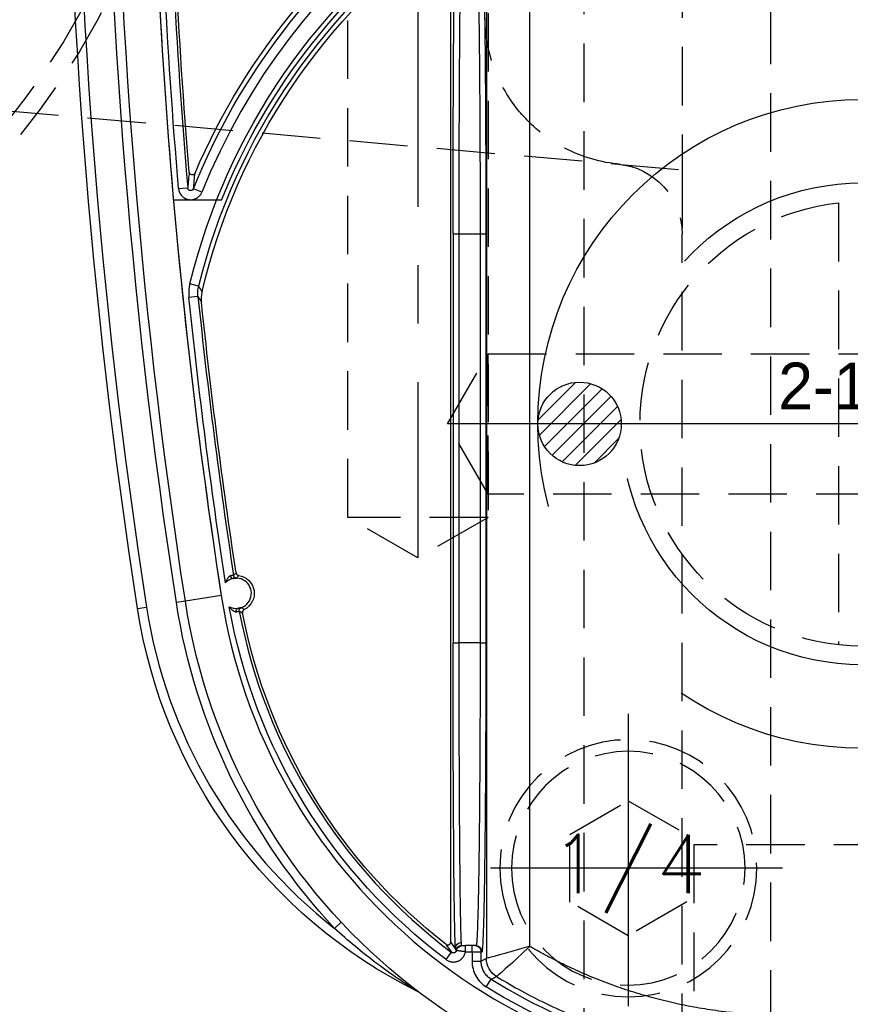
# Model space of a CAD drawing. Extents: x 2651 to 7771, y -1163 to 1075.
# Tile 425 of 490: x 5230 to 5265, y 631 to 673. Entities that reach past the tile are written whole.
import ezdxf
from ezdxf.enums import TextEntityAlignment as Align

# ---------------------------------------------------------------- set-up
doc = ezdxf.new("R2010")
doc.units = 0
doc.header["$LTSCALE"] = 10
for name, pattern in [('CENTER', [2, 1.25, -0.25, 0.25, -0.25]), ('CNSCEN', [17, 15, -1, 0, -1]), ('CNSHID', [4, 3, -1]), ('HIDDEN', [0.375, 0.25, -0.125])]:
    doc.linetypes.add(name, pattern=pattern)
doc.layers.get('0').update_dxf_attribs({"linetype": 'CONTINUOUS'})
doc.layers.get('Defpoints').update_dxf_attribs({"linetype": 'CONTINUOUS'})
for name, color, linetype in [('1', 7, 'CONTINUOUS'), ('15', 7, 'CONTINUOUS'), ('86', 7, 'CONTINUOUS'), ('9', 3, 'CONTINUOUS'), ('97', 7, 'CONTINUOUS'), ('CEN', 1, 'CENTER'), ('COOL', 150, 'HIDDEN'), ('DIM', 3, 'CONTINUOUS'), ('HIDDEN', 6, 'HIDDEN'), ('TEXT', 4, 'CONTINUOUS'), ('WL1-HL', 4, 'CNSHID'), ('WOR1-CL', 1, 'CNSCEN'), ('WOR1-DL', 7, 'CONTINUOUS')]:
    doc.layers.add(name, color=color, linetype=linetype)
doc.styles.add('china', font='txt')
doc.styles.get("Standard").update_dxf_attribs({"font": 'romans.shx'})
doc.dimstyles.new('MM& INCH5', dxfattribs={"dimtxt": 5, "dimasz": 2.5, "dimexe": 1, "dimexo": 0.5, "dimtad": 0, "dimrnd": 1.38778e-17, "dimzin": 9, "dimdsep": 46, "dimtxsty": 'Standard', "dimblk": 'CLOSED', "dimcen": 0, "dimclrd": 3, "dimclre": 3, "dimclrt": 3, "dimazin": 2, "dimtfac": 0.75, "dimtofl": 0, "dimtmove": 0, "dimatfit": 3, "dimfxl": 0, "dimtolj": 1, "dimarcsym": 0})

# ---------------------------------------------------------------- blocks, each defined once
blk = doc.blocks.new('DFSF')
at = {"layer": '1', "color": 252, "linetype": 'Continuous'}
for p, q in [((1248.7, 508.535), (1248.7, 464.141)), ((1250.561, 464.655), (1250.561, 508.008)), ((1235.533, 497.052), (1235.921, 497.085)), ((1236.531, 496.903), (1236.17, 497.048)), ((1247.278, 495.113), (1247.278, 477.638)), ((1247.278, 495.113), (1247.537, 495.113)), ((1247.537, 495.113), (1248.434, 495.113)), ((1247.537, 477.638), (1247.537, 495.113)), ((1248.434, 495.113), (1248.434, 477.638)), ((1248.434, 495.113), (1248.693, 495.113)), ((1248.693, 477.638), (1248.693, 495.113)), ((1236.39, 492.885), (1236.013, 492.977)), ((1236.36, 492.444), (1235.974, 492.403)), ((1237.358, 479.65), (1235.822, 479.412)), ((1233.774, 479.096), (1234.158, 479.155)), ((1235.822, 479.412), (1235.438, 479.353)), ((1247.278, 477.638), (1247.537, 477.638)), ((1248.434, 477.638), (1247.537, 477.638)), ((1248.434, 477.638), (1248.693, 477.638)), ((1242.492, 465.686), (1242.208, 465.421)), ((1246.982, 464.088), (1247.215, 464.399)), ((1247.805, 464.425), (1247.805, 464.684)), ((1247.805, 464.425), (1248.088, 464.425)), ((1248.088, 464.425), (1248.088, 464.684)), ((1248.088, 464.425), (1248.088, 464.017)), ((1248.088, 464.425), (1248.477, 464.425)), ((1248.477, 464.017), (1248.477, 464.425)), ((1248.477, 464.425), (1248.52, 464.425)), ((1248.088, 464.017), (1248.477, 464.017)), ((1248.699, 462.917), (1248.905, 463.247))]:
    blk.add_line(p, q, dxfattribs=at)
at = {"layer": '1', "color": 7, "linetype": 'Continuous'}
for p, q in [((1247.177, 464.844), (1247.177, 508.076)), ((1248.088, 464.684), (1247.805, 464.684)), ((1248.218, 464.684), (1248.088, 464.684)), ((1248.261, 464.684), (1248.218, 464.684))]:
    blk.add_line(p, q, dxfattribs=at)
at = {"layer": '1', "color": 110, "linetype": 'Continuous'}
blk.add_line((1237.365, 496.554), (1235.315, 496.554), dxfattribs=at)
at = {"layer": '1', "color": 7, "linetype": 'Continuous', "extrusion": (0, 0, -1)}
for centre, radius, start, end in [((-1491.861, 518.994), 261.153, 351.21206, 8.78794), ((-1491.861, 518.994), 259.08, 351.21206, 8.78794), ((-1491.861, 518.994), 256.753, 355.25578, 359.1496), ((-1262.44, 486.516), 28.499, 23.1464, 56.6401), ((-1262.44, 486.516), 26.62, 13.3184, 54.4749), ((-1491.861, 518.994), 256.753, 351.40512, 354.0132), ((-1237.998, 479.749), 0.772, 97.6644, 243.8079), ((-1255.537, 482.46), 22.022, 296.3658, 351.2121), ((-1261.426, 483.37), 25.908, 270, 351.2121), ((-1261.426, 483.37), 23.581, 307.8157, 349.1097)]:
    blk.add_arc(centre, radius, start, end, dxfattribs=at)
at = {"layer": '1', "color": 252, "linetype": 'Continuous'}
for centre, radius, start, end in [((1491.861, 518.994), 260.764, 171.21246, 188.78794), ((1491.861, 518.994), 257.526, 171.21206, 188.78794), ((1491.861, 518.994), 256.876, 180.84383, 184.8927), ((1262.44, 486.516), 27.914, 96.318, 158.1536), ((1262.44, 486.516), 26.817, 124.5825, 166.2604), ((1491.861, 518.994), 256.876, 185.93261, 188.61664), ((1261.426, 483.37), 24.354, 188.7879, 270), ((1255.537, 482.46), 21.633, 188.7879, 231.9655), ((1261.426, 483.37), 23.704, 190.6489, 233.164), ((1261.426, 483.37), 23.701, 238.1089, 270)]:
    blk.add_arc(centre, radius, start, end, dxfattribs=at)
at = {"layer": '1', "color": 252, "linetype": 'Continuous', "extrusion": (0, 0, -1)}
for centre, radius, start, end in [((-1491.861, 518.994), 259.469, 351.21206, 8.78794), ((-1491.861, 518.994), 257.265, 355.1073, 359.15617), ((-1262.44, 486.516), 28.303, 21.8464, 83.7691), ((-1262.44, 486.516), 27.205, 13.7396, 55.4175), ((-1491.861, 518.994), 257.265, 351.32783, 354.06739), ((-1261.426, 483.37), 26.297, 316.9545, 351.2121), ((-1261.426, 483.37), 24.093, 306.836, 349.9667), ((-1261.426, 483.37), 24.089, 270, 301.8911)]:
    blk.add_arc(centre, radius, start, end, dxfattribs=at)
at = {"layer": '1', "color": 110, "linetype": 'Continuous'}
for centre, radius, start, end in [((1491.861, 518.994), 257.526, 180, 188.78794), ((1261.426, 483.37), 24.354, 188.7879, 270)]:
    blk.add_arc(centre, radius, start, end, dxfattribs=at)
at = {"layer": '1', "color": 110, "linetype": 'Continuous', "extrusion": (0, 0, -1)}
blk.add_arc((-1262.44, 486.516), 27.009, 21.8177, 54.4749, dxfattribs=at)
at = {"layer": '1', "color": 7, "linetype": 'Continuous'}
for centre, radius, start, end in [((1237.998, 479.749), 0.648, 102.0087, 135.4131), ((1237.998, 479.749), 0.648, 276.418, 102.0087), ((1237.998, 479.749), 0.648, 242.7301, 276.418), ((1245.585, 462.381), 0.389, 52.9572, 63.6342)]:
    blk.add_arc(centre, radius, start, end, dxfattribs=at)
at = {"layer": '1', "color": 252, "linetype": 'Continuous', "extrusion": (0, 0, -1)}
for centre, major_axis, ratio, start_param, end_param in [((1247.393, 495.113), (0, 13.213), 0.008727, 4.712389, 6.283185), ((1238.012, 480.528), (0.0975, -0.0853), 0.999984, 0.869298, 2.272295), ((1238.257, 479.014), (-0.065, -0.112), 0.999983, 0.861915, 2.279678), ((1247.393, 477.638), (0, 13.213), 0.008727, 3.287327, 4.712389), ((1281.982, 483.37), (40.855, 0), 0.866031, 2.581224, 2.590487), ((1247.635, 464.565), (-0.259, -0.015), 0.989363, 0.060025, 1.629554), ((1247.634, 464.425), (0, -0.259), 0.999922, 1.876492, 3.141593), ((1247.673, 464.425), (0, 0.259), 0.999938, 4.912185, 6.283185), ((1248.218, 464.425), (0, -0.259), 0.999914, 3.141593, 4.712389), ((1248.261, 464.425), (0, -0.259), 0.999914, 3.141593, 4.712389), ((1249.607, 464.141), (0.443, -0.791), 0.999888, 1.06101, 2.080582), ((1249.607, 464.141), (0.012, 0.907), 0.999673, 3.679272, 4.698808)]:
    blk.add_ellipse(centre, major_axis=major_axis, ratio=ratio, start_param=start_param, end_param=end_param, dxfattribs=at)
at = {"layer": '1', "color": 7, "linetype": 'Continuous', "extrusion": (0, 0, -1)}
for centre, major_axis, ratio, start_param, end_param in [((1247.652, 495.113), (0, 12.954), 0.008901, 4.712389, 6.283185), ((1237.837, 480.509), (-0.027, 0.127), 0.659458, 3.147397, 4.754006), ((1238.085, 478.976), (-0.014, 0.129), 0.659067, 4.660995, 6.277384), ((1247.652, 477.638), (0, 12.954), 0.008901, 3.287327, 4.712389)]:
    blk.add_ellipse(centre, major_axis=major_axis, ratio=ratio, start_param=start_param, end_param=end_param, dxfattribs=at)
at = {"layer": '1', "color": 252, "linetype": 'Continuous'}
for points in [[(1248.693, 495.113), (1248.693, 502.853), (1248.622, 508.326), (1248.52, 508.326)], [(1248.52, 464.425), (1248.622, 464.425), (1248.693, 469.898), (1248.693, 477.638)]]:
    blk.add_rational_spline(points, [1, 0.804737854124, 0.804737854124, 1], degree=3, dxfattribs=at)
for points, knots in [([(1248.261, 508.067), (1248.265, 508.062), (1248.272, 508.052), (1248.283, 507.973), (1248.293, 507.853), (1248.303, 507.693), (1248.312, 507.498), (1248.321, 507.273), (1248.329, 507.023), (1248.337, 506.752), (1248.344, 506.464), (1248.351, 506.164), (1248.358, 505.854), (1248.364, 505.539), (1248.369, 505.221), (1248.375, 504.903), (1248.379, 504.589), (1248.387, 504.033), (1248.397, 503.181), (1248.408, 501.97), (1248.418, 500.68), (1248.425, 499.332), (1248.43, 497.943), (1248.433, 496.532), (1248.434, 495.585), (1248.434, 495.113)], [0, 0, 0, 0, 0.0407, 0.080141, 0.118322, 0.155244, 0.190907, 0.225311, 0.258455, 0.29034, 0.320965, 0.350331, 0.378438, 0.405284, 0.430872, 0.4552, 0.478268, 0.500077, 0.57338, 0.646055, 0.718101, 0.789518, 0.860307, 0.930468, 1, 1, 1, 1]), ([(1235.533, 497.052), (1235.536, 497.023), (1235.546, 496.966), (1235.565, 496.911), (1235.579, 496.878), (1235.583, 496.872), (1235.589, 496.859), (1235.599, 496.839), (1235.61, 496.821), (1235.634, 496.785), (1235.652, 496.763), (1235.677, 496.736), (1235.682, 496.731), (1235.692, 496.721), (1235.708, 496.706), (1235.725, 496.692), (1235.759, 496.666), (1235.783, 496.65), (1235.816, 496.634), (1235.822, 496.63), (1235.835, 496.624), (1235.855, 496.615), (1235.875, 496.608), (1235.916, 496.594), (1235.944, 496.588), (1235.98, 496.582), (1235.987, 496.581), (1236.002, 496.58), (1236.024, 496.578), (1236.045, 496.578), (1236.088, 496.578), (1236.117, 496.581), (1236.153, 496.588), (1236.16, 496.59), (1236.174, 496.593), (1236.195, 496.598), (1236.215, 496.605), (1236.256, 496.62), (1236.282, 496.632), (1236.314, 496.65), (1236.32, 496.654), (1236.332, 496.661), (1236.35, 496.673), (1236.367, 496.686), (1236.401, 496.714), (1236.421, 496.734), (1236.445, 496.761), (1236.45, 496.767), (1236.459, 496.778), (1236.472, 496.796), (1236.484, 496.813), (1236.507, 496.85), (1236.52, 496.876), (1236.531, 496.903)], [0, 0, 0, 0, 0.0625, 0.125, 0.125, 0.140625, 0.140625, 0.15625, 0.1875, 0.1875, 0.25, 0.25, 0.265625, 0.265625, 0.28125, 0.3125, 0.3125, 0.375, 0.375, 0.390625, 0.390625, 0.40625, 0.4375, 0.4375, 0.5, 0.5, 0.515625, 0.515625, 0.53125, 0.5625, 0.5625, 0.625, 0.625, 0.640625, 0.640625, 0.65625, 0.6875, 0.6875, 0.75, 0.75, 0.765625, 0.765625, 0.78125, 0.8125, 0.8125, 0.875, 0.875, 0.890625, 0.890625, 0.90625, 0.9375, 0.9375, 1, 1, 1, 1]), ([(1248.434, 477.638), (1248.434, 477.366), (1248.434, 476.82), (1248.433, 476.002), (1248.431, 475.184), (1248.429, 474.371), (1248.425, 473.566), (1248.422, 472.772), (1248.417, 471.994), (1248.412, 471.235), (1248.406, 470.5), (1248.399, 469.791), (1248.392, 469.113), (1248.384, 468.465), (1248.374, 467.828), (1248.364, 467.194), (1248.351, 466.569), (1248.337, 465.979), (1248.32, 465.456), (1248.302, 465.036), (1248.283, 464.742), (1248.269, 464.704), (1248.261, 464.684)], [0, 0, 0, 0, 0.040106, 0.080497, 0.121172, 0.162132, 0.203376, 0.244905, 0.286718, 0.328816, 0.371198, 0.413866, 0.456817, 0.500054, 0.544668, 0.594393, 0.649226, 0.709168, 0.774218, 0.844374, 0.919635, 1, 1, 1, 1]), ([(1245.759, 462.728), (1245.755, 462.73), (1245.734, 462.743), (1245.677, 462.779), (1245.643, 462.8), (1245.538, 462.866), (1245.464, 462.914), (1245.234, 463.062), (1245.078, 463.166), (1244.611, 463.483), (1244.3, 463.706), (1243.375, 464.402), (1242.779, 464.897), (1242.208, 465.421)], [0, 0, 0, 0, 0.03125, 0.03125, 0.0625, 0.0625, 0.125, 0.125, 0.25, 0.25, 0.5, 0.5, 1, 1, 1, 1]), ([(1246.982, 464.088), (1247, 464.074), (1247.037, 464.05), (1247.077, 464.031), (1247.108, 464.018), (1247.118, 464.014), (1247.134, 464.009), (1247.14, 464.007), (1247.151, 464.004), (1247.178, 463.996), (1247.227, 463.987), (1247.271, 463.984), (1247.305, 463.984), (1247.316, 463.985), (1247.338, 463.986), (1247.349, 463.987), (1247.382, 463.992), (1247.404, 463.996), (1247.436, 464.004), (1247.452, 464.009), (1247.468, 464.015), (1247.479, 464.019), (1247.484, 464.021), (1247.51, 464.031), (1247.55, 464.051), (1247.587, 464.075), (1247.609, 464.092), (1247.613, 464.096), (1247.622, 464.103), (1247.626, 464.106), (1247.639, 464.117), (1247.664, 464.14), (1247.701, 464.181), (1247.726, 464.218), (1247.741, 464.242), (1247.743, 464.247), (1247.749, 464.257), (1247.757, 464.272), (1247.764, 464.287), (1247.777, 464.317), (1247.784, 464.338), (1247.794, 464.37), (1247.796, 464.381), (1247.801, 464.403), (1247.803, 464.414), (1247.805, 464.425)], [0, 0, 0, 0, 0.0625, 0.125, 0.125, 0.15625, 0.15625, 0.171875, 0.171875, 0.1875, 0.25, 0.3125, 0.3125, 0.34375, 0.34375, 0.375, 0.375, 0.4375, 0.4375, 0.46875, 0.484375, 0.484375, 0.5, 0.5, 0.5625, 0.625, 0.625, 0.640625, 0.640625, 0.65625, 0.65625, 0.6875, 0.75, 0.8125, 0.8125, 0.828125, 0.828125, 0.84375, 0.875, 0.875, 0.9375, 0.9375, 0.96875, 0.96875, 1, 1, 1, 1]), ([(1250.561, 464.655), (1250.545, 464.651), (1250.269, 464.571), (1249.791, 464.439), (1249.274, 464.291), (1248.95, 464.206), (1248.749, 464.155), (1248.716, 464.146), (1248.7, 464.141)], [0, 0, 0, 0, 0.017071, 0.297597, 0.507753, 0.672481, 0.836353, 1, 1, 1, 1]), ([(1250.561, 464.655), (1250.227, 464.335), (1249.883, 464.018), (1249.337, 463.53), (1249.145, 463.369), (1249.132, 463.369)], [0, 0, 0, 0, 0.5, 0.5, 1, 1, 1, 1]), ([(1248.088, 464.017), (1248.088, 463.906), (1248.102, 463.798), (1248.157, 463.587), (1248.199, 463.483), (1248.304, 463.293), (1248.37, 463.203), (1248.521, 463.045), (1248.606, 462.976), (1248.699, 462.917)], [0, 0, 0, 0, 0.25, 0.25, 0.5, 0.5, 0.75, 0.75, 1, 1, 1, 1]), ([(1248.905, 463.247), (1248.856, 463.282), (1248.756, 463.352), (1248.635, 463.494), (1248.545, 463.658), (1248.488, 463.835), (1248.48, 463.957), (1248.477, 464.017)], [0, 0, 0, 0, 0.195855, 0.397901, 0.602099, 0.804145, 1, 1, 1, 1]), ([(1248.905, 463.247), (1248.911, 463.251), (1248.917, 463.254), (1248.956, 463.275), (1248.988, 463.292), (1249.058, 463.329), (1249.095, 463.349), (1249.132, 463.369)], [0, 0, 0, 0, 0.083973, 0.083973, 0.509964, 0.509964, 1, 1, 1, 1]), ([(1249.132, 463.369), (1249.443, 463.183), (1250.09, 462.797), (1251.134, 462.257), (1252.282, 461.732), (1253.54, 461.241), (1254.908, 460.797), (1256.387, 460.419), (1257.974, 460.127), (1259.666, 459.928), (1260.83, 459.902), (1261.426, 459.889)], [0, 0, 0, 0, 0.08396, 0.174707, 0.272242, 0.376565, 0.487676, 0.605575, 0.730262, 0.861737, 1, 1, 1, 1])]:
    blk.add_open_spline(points, degree=3, knots=knots, dxfattribs=at)
for points in [[(1235.987, 497.758), (1235.964, 497.539), (1235.942, 497.314), (1235.921, 497.085)], [(1236.17, 497.048), (1236.191, 497.276), (1236.213, 497.499), (1236.235, 497.718)], [(1236.013, 492.977), (1236.001, 492.93), (1235.983, 492.835), (1235.967, 492.692), (1235.963, 492.548), (1235.969, 492.452), (1235.974, 492.403)], [(1236.535, 492.648), (1236.487, 492.728), (1236.439, 492.807), (1236.39, 492.885)], [(1236.36, 492.444), (1236.409, 492.368), (1236.458, 492.292), (1236.508, 492.215)], [(1237.991, 480.623), (1237.973, 480.605), (1237.937, 480.567), (1237.902, 480.528), (1237.884, 480.508)], [(1238.01, 480.398), (1238.039, 480.438), (1238.07, 480.477), (1238.101, 480.514)], [(1238.339, 479.056), (1238.297, 479.081), (1238.256, 479.107), (1238.214, 479.136)], [(1238.13, 478.99), (1238.153, 478.977), (1238.2, 478.951), (1238.246, 478.927), (1238.269, 478.915)], [(1246.968, 464.741), (1247.05, 464.626), (1247.132, 464.511), (1247.215, 464.399)], [(1248.7, 464.141), (1248.626, 464.1), (1248.551, 464.058), (1248.477, 464.017)]]:
    blk.add_open_spline(points, degree=3, dxfattribs=at)
at = {"layer": '1', "color": 7, "linetype": 'Continuous'}
for points, knots in [([(1236.235, 497.718), (1236.222, 497.698), (1236.199, 497.66), (1236.142, 497.639), (1236.086, 497.639), (1236.017, 497.668), (1235.998, 497.725), (1235.987, 497.758)], [0, 0, 0, 0, 0.20527, 0.387397, 0.502822, 0.700563, 1, 1, 1, 1]), ([(1236.17, 497.048), (1236.167, 497.041), (1236.164, 497.035), (1236.159, 497.026), (1236.156, 497.022), (1236.152, 497.017), (1236.149, 497.013), (1236.143, 497.005), (1236.137, 497), (1236.13, 496.994), (1236.126, 496.991), (1236.121, 496.988), (1236.117, 496.985), (1236.108, 496.98), (1236.101, 496.977), (1236.092, 496.973), (1236.087, 496.972), (1236.081, 496.97), (1236.077, 496.969), (1236.066, 496.967), (1236.059, 496.966), (1236.049, 496.966), (1236.044, 496.966), (1236.038, 496.967), (1236.034, 496.967), (1236.023, 496.969), (1236.016, 496.97), (1236.006, 496.974), (1236.002, 496.975), (1235.996, 496.978), (1235.992, 496.98), (1235.983, 496.985), (1235.977, 496.988), (1235.969, 496.995), (1235.965, 496.998), (1235.961, 497.002), (1235.957, 497.005), (1235.95, 497.013), (1235.946, 497.018), (1235.938, 497.03), (1235.934, 497.037), (1235.928, 497.05), (1235.924, 497.064), (1235.921, 497.078), (1235.921, 497.085)], [0, 0, 0, 0, 0.0625, 0.0625, 0.09375, 0.09375, 0.125, 0.125, 0.1875, 0.1875, 0.21875, 0.21875, 0.25, 0.25, 0.3125, 0.3125, 0.34375, 0.34375, 0.375, 0.375, 0.4375, 0.4375, 0.46875, 0.46875, 0.5, 0.5, 0.5625, 0.5625, 0.59375, 0.59375, 0.625, 0.625, 0.6875, 0.6875, 0.71875, 0.71875, 0.75, 0.75, 0.8125, 0.8125, 0.875, 0.875, 0.9375, 1, 1, 1, 1]), ([(1236.36, 492.444), (1236.356, 492.481), (1236.352, 492.555), (1236.355, 492.665), (1236.363, 492.739), (1236.371, 492.794), (1236.375, 492.812), (1236.382, 492.849), (1236.386, 492.867), (1236.39, 492.885)], [0, 0, 0, 0, 0.25, 0.5, 0.75, 0.75, 0.875, 0.875, 1, 1, 1, 1]), ([(1237.753, 480.496), (1237.748, 480.495), (1237.744, 480.494), (1237.739, 480.492), (1237.731, 480.489), (1237.722, 480.483), (1237.714, 480.478), (1237.71, 480.475), (1237.705, 480.472), (1237.702, 480.469), (1237.693, 480.462), (1237.688, 480.457), (1237.672, 480.441), (1237.662, 480.43), (1237.649, 480.415), (1237.647, 480.411), (1237.642, 480.405), (1237.639, 480.401), (1237.633, 480.392), (1237.628, 480.385), (1237.615, 480.365), (1237.606, 480.351), (1237.59, 480.323), (1237.583, 480.309), (1237.572, 480.287), (1237.569, 480.279), (1237.562, 480.264), (1237.558, 480.257), (1237.552, 480.242), (1237.547, 480.23), (1237.542, 480.217), (1237.54, 480.211), (1237.537, 480.203)], [0, 0, 0, 0, 0.03125, 0.03125, 0.0625, 0.125, 0.125, 0.15625, 0.15625, 0.1875, 0.1875, 0.25, 0.25, 0.375, 0.375, 0.40625, 0.40625, 0.4375, 0.4375, 0.5, 0.5, 0.625, 0.625, 0.75, 0.75, 0.8125, 0.8125, 0.875, 0.875, 0.9375, 0.96875, 1, 1, 1, 1]), ([(1237.884, 480.508), (1237.879, 480.507), (1237.875, 480.508), (1237.87, 480.508), (1237.865, 480.508), (1237.861, 480.508), (1237.856, 480.508), (1237.851, 480.508), (1237.846, 480.508), (1237.83, 480.508), (1237.815, 480.507), (1237.809, 480.506), (1237.804, 480.505), (1237.799, 480.505), (1237.795, 480.504), (1237.79, 480.503), (1237.776, 480.501), (1237.762, 480.498), (1237.752, 480.496)], [0, 0, 0, 0, 0.125, 0.25, 0.375, 0.375, 0.4375, 0.4375, 0.5, 0.625, 0.75, 0.75, 0.78125, 0.78125, 0.8125, 0.8125, 0.875, 1, 1, 1, 1]), ([(1237.864, 480.382), (1237.876, 480.385), (1237.887, 480.387), (1237.903, 480.39), (1237.908, 480.39), (1237.918, 480.392), (1237.923, 480.392), (1237.936, 480.394), (1237.953, 480.395), (1237.967, 480.396), (1237.973, 480.395), (1237.977, 480.399), (1237.982, 480.395), (1237.986, 480.399), (1237.991, 480.396), (1238.003, 480.402), (1238.001, 480.394), (1238.014, 480.401), (1238.009, 480.398)], [0, 0, 0, 0, 0.125, 0.125, 0.1875, 0.1875, 0.25, 0.25, 0.375, 0.5, 0.5, 0.5625, 0.5625, 0.625, 0.625, 0.75, 0.875, 1, 1, 1, 1]), ([(1237.991, 480.623), (1237.992, 480.616), (1237.995, 480.602), (1238, 480.59), (1238.005, 480.581), (1238.007, 480.577), (1238.01, 480.571), (1238.016, 480.563), (1238.023, 480.555), (1238.03, 480.548), (1238.033, 480.545), (1238.038, 480.541), (1238.046, 480.534), (1238.055, 480.529), (1238.064, 480.525), (1238.068, 480.523), (1238.074, 480.52), (1238.084, 480.517), (1238.094, 480.515), (1238.101, 480.514)], [0, 0, 0, 0, 0.125, 0.25, 0.25, 0.3125, 0.3125, 0.375, 0.5, 0.5, 0.5625, 0.5625, 0.625, 0.75, 0.75, 0.8125, 0.8125, 0.875, 1, 1, 1, 1]), ([(1237.701, 479.174), (1237.704, 479.17), (1237.707, 479.167), (1237.71, 479.163), (1237.713, 479.159), (1237.716, 479.156), (1237.723, 479.147), (1237.728, 479.141), (1237.745, 479.122), (1237.756, 479.11), (1237.779, 479.087), (1237.791, 479.075), (1237.815, 479.053), (1237.827, 479.043), (1237.843, 479.03), (1237.847, 479.028), (1237.853, 479.023), (1237.863, 479.016), (1237.873, 479.009), (1237.893, 478.996), (1237.906, 478.988), (1237.923, 478.98), (1237.927, 478.978), (1237.933, 478.975), (1237.938, 478.973), (1237.948, 478.969), (1237.955, 478.967), (1237.968, 478.963), (1237.975, 478.962), (1237.983, 478.961), (1237.988, 478.96), (1237.993, 478.96), (1237.998, 478.96), (1238.002, 478.961)], [0, 0, 0, 0, 0.015625, 0.015625, 0.03125, 0.0625, 0.0625, 0.125, 0.125, 0.25, 0.25, 0.375, 0.375, 0.5, 0.5, 0.53125, 0.53125, 0.5625, 0.625, 0.625, 0.75, 0.75, 0.78125, 0.78125, 0.8125, 0.8125, 0.875, 0.875, 0.9375, 0.9375, 0.96875, 0.96875, 1, 1, 1, 1]), ([(1238.213, 479.137), (1238.209, 479.135), (1238.204, 479.133), (1238.2, 479.132), (1238.195, 479.131), (1238.191, 479.129), (1238.186, 479.128), (1238.182, 479.127), (1238.177, 479.125), (1238.16, 479.121), (1238.143, 479.117), (1238.13, 479.114), (1238.125, 479.113), (1238.115, 479.111), (1238.1, 479.109), (1238.083, 479.106), (1238.071, 479.105)], [0, 0, 0, 0, 0.125, 0.25, 0.375, 0.375, 0.4375, 0.4375, 0.5, 0.625, 0.75, 0.75, 0.8125, 0.8125, 0.875, 1, 1, 1, 1]), ([(1238.001, 478.961), (1238.012, 478.961), (1238.021, 478.962), (1238.035, 478.965), (1238.04, 478.965), (1238.044, 478.966), (1238.049, 478.967), (1238.054, 478.968), (1238.062, 478.97), (1238.079, 478.974), (1238.091, 478.977), (1238.095, 478.978), (1238.1, 478.98), (1238.104, 478.981), (1238.109, 478.983), (1238.113, 478.984), (1238.117, 478.986), (1238.122, 478.987), (1238.126, 478.991), (1238.131, 478.99)], [0, 0, 0, 0, 0.125, 0.125, 0.1875, 0.1875, 0.21875, 0.21875, 0.25, 0.375, 0.5, 0.5, 0.5625, 0.5625, 0.625, 0.625, 0.75, 0.875, 1, 1, 1, 1]), ([(1238.339, 479.056), (1238.333, 479.053), (1238.321, 479.046), (1238.31, 479.037), (1238.303, 479.029), (1238.3, 479.026), (1238.296, 479.021), (1238.289, 479.013), (1238.284, 479.004), (1238.279, 478.995), (1238.277, 478.991), (1238.275, 478.985), (1238.271, 478.975), (1238.269, 478.964), (1238.268, 478.954), (1238.267, 478.95), (1238.267, 478.943), (1238.267, 478.933), (1238.268, 478.922), (1238.269, 478.915)], [0, 0, 0, 0, 0.125, 0.25, 0.25, 0.3125, 0.3125, 0.375, 0.5, 0.5, 0.5625, 0.5625, 0.625, 0.75, 0.75, 0.8125, 0.8125, 0.875, 1, 1, 1, 1]), ([(1246.968, 464.741), (1246.972, 464.738), (1246.982, 464.731), (1246.993, 464.726), (1247.001, 464.723), (1247.005, 464.721), (1247.01, 464.719), (1247.019, 464.717), (1247.028, 464.715), (1247.036, 464.715), (1247.041, 464.714), (1247.045, 464.714), (1247.05, 464.714), (1247.058, 464.714), (1247.07, 464.716), (1247.081, 464.719), (1247.089, 464.721), (1247.094, 464.723), (1247.099, 464.725), (1247.107, 464.728), (1247.115, 464.733), (1247.121, 464.738), (1247.125, 464.74), (1247.129, 464.743), (1247.132, 464.746), (1247.138, 464.752), (1247.147, 464.76), (1247.154, 464.77), (1247.158, 464.777), (1247.16, 464.781), (1247.163, 464.786), (1247.167, 464.794), (1247.17, 464.802), (1247.173, 464.814), (1247.174, 464.82), (1247.176, 464.832), (1247.177, 464.838), (1247.177, 464.844)], [0, 0, 0, 0, 0.0625, 0.125, 0.125, 0.15625, 0.15625, 0.1875, 0.25, 0.25, 0.28125, 0.28125, 0.3125, 0.3125, 0.375, 0.4375, 0.4375, 0.46875, 0.46875, 0.5, 0.5625, 0.5625, 0.59375, 0.59375, 0.625, 0.625, 0.6875, 0.75, 0.75, 0.78125, 0.78125, 0.8125, 0.875, 0.875, 0.9375, 0.9375, 1, 1, 1, 1]), ([(1247.633, 464.685), (1247.629, 464.688), (1247.631, 464.693), (1247.631, 464.698), (1247.631, 464.702), (1247.631, 464.707), (1247.632, 464.712), (1247.633, 464.724), (1247.634, 464.737), (1247.636, 464.761), (1247.637, 464.789), (1247.636, 464.81), (1247.635, 464.822)], [0, 0, 0, 0, 0.125, 0.25, 0.375, 0.375, 0.5, 0.5, 0.625, 0.75, 0.875, 1, 1, 1, 1]), ([(1247.419, 464.477), (1247.417, 464.466), (1247.414, 464.456), (1247.408, 464.444), (1247.406, 464.44), (1247.404, 464.436), (1247.401, 464.432), (1247.398, 464.427), (1247.391, 464.418), (1247.384, 464.411), (1247.379, 464.406), (1247.375, 464.403), (1247.372, 464.4), (1247.365, 464.395), (1247.358, 464.391), (1247.349, 464.385), (1247.344, 464.383), (1247.328, 464.377), (1247.318, 464.375), (1247.305, 464.373), (1247.301, 464.373), (1247.296, 464.373), (1247.291, 464.373), (1247.285, 464.373), (1247.274, 464.374), (1247.264, 464.376), (1247.257, 464.378), (1247.252, 464.379), (1247.248, 464.381), (1247.244, 464.382), (1247.233, 464.387), (1247.223, 464.392), (1247.215, 464.399)], [0, 0, 0, 0, 0.125, 0.125, 0.15625, 0.15625, 0.1875, 0.1875, 0.25, 0.3125, 0.3125, 0.34375, 0.34375, 0.375, 0.4375, 0.4375, 0.5, 0.5, 0.625, 0.625, 0.65625, 0.65625, 0.6875, 0.6875, 0.75, 0.8125, 0.8125, 0.84375, 0.84375, 0.875, 0.875, 1, 1, 1, 1]), ([(1247.376, 464.565), (1247.378, 464.556), (1247.378, 464.548), (1247.38, 464.534), (1247.38, 464.528), (1247.381, 464.518), (1247.387, 464.503)], [0, 0, 0, 0, 0.25, 0.25, 0.5, 1, 1, 1, 1]), ([(1247.805, 464.425), (1247.779, 464.428), (1247.754, 464.43), (1247.723, 464.434), (1247.717, 464.434), (1247.705, 464.436), (1247.687, 464.438), (1247.657, 464.441), (1247.635, 464.444), (1247.618, 464.446), (1247.613, 464.447), (1247.602, 464.449), (1247.596, 464.449), (1247.57, 464.453), (1247.551, 464.456), (1247.524, 464.459), (1247.516, 464.461), (1247.504, 464.463), (1247.5, 464.463), (1247.493, 464.464), (1247.488, 464.465), (1247.471, 464.468), (1247.459, 464.47), (1247.448, 464.472), (1247.443, 464.472), (1247.439, 464.473), (1247.434, 464.474), (1247.429, 464.475), (1247.425, 464.476), (1247.42, 464.477)], [0, 0, 0, 0, 0.125, 0.125, 0.15625, 0.15625, 0.1875, 0.25, 0.3125, 0.3125, 0.34375, 0.34375, 0.375, 0.375, 0.5, 0.5, 0.5625, 0.5625, 0.59375, 0.59375, 0.625, 0.625, 0.75, 0.75, 0.78125, 0.78125, 0.8125, 0.875, 1, 1, 1, 1]), ([(1247.672, 464.684), (1247.677, 464.684), (1247.687, 464.684), (1247.701, 464.684), (1247.725, 464.684), (1247.745, 464.684), (1247.775, 464.684), (1247.805, 464.684)], [0, 0, 0, 0, 0.1875, 0.375, 0.4375, 0.625, 1, 1, 1, 1])]:
    blk.add_open_spline(points, degree=3, knots=knots, dxfattribs=at)
for points in [[(1236.535, 492.648), (1236.527, 492.612), (1236.513, 492.541), (1236.502, 492.433), (1236.499, 492.324), (1236.504, 492.251), (1236.508, 492.215)], [(1247.387, 464.503), (1247.398, 464.494), (1247.409, 464.485), (1247.419, 464.477)], [(1248.7, 464.141), (1248.7, 464.141), (1248.7, 464.141), (1248.7, 464.141)], [(1249.132, 463.369), (1249.132, 463.369), (1249.132, 463.369), (1249.132, 463.369)]]:
    blk.add_open_spline(points, degree=3, dxfattribs=at)
blk.add_rational_spline([(1261.473, 461.702), (1257.616, 461.704), (1253.893, 462.711), (1250.561, 464.655)], [1, 0.976916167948, 0.976916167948, 1], degree=3, dxfattribs=at)
blk = doc.blocks.new('*X8')
at = {"color": 0}
for p, q in [((745.423, 286.51), (747.026, 288.113)), ((745.479, 285.86), (747.676, 288.057)), ((769.614, 286.66), (771.046, 288.092)), ((769.624, 285.963), (771.743, 288.082)), ((745.698, 285.371), (748.165, 287.838)), ((769.819, 285.451), (772.255, 287.887)), ((770.129, 285.053), (772.653, 287.577)), ((746.025, 284.992), (748.544, 287.51)), ((770.539, 284.757), (772.949, 287.167)), ((746.455, 284.714), (748.822, 287.081)), ((747.01, 284.562), (748.974, 286.526)), ((771.067, 284.578), (773.128, 286.639)), ((771.802, 284.605), (773.101, 285.904)), ((747.817, 284.662), (748.874, 285.719))]:
    blk.add_line(p, q, dxfattribs=at)
blk = doc.blocks.new('117')
at = {"layer": 'WL1-HL'}
for centre, radius in [((254.95, 1693.104), 13.87), ((254.95, 1693.104), 10.3), ((242.865, 1693.104), 1.785), ((267.035, 1693.104), 1.785)]:
    blk.add_circle(centre, radius, dxfattribs=at)
at = {"layer": 'WOR1-CL'}
for p, q in [((254.95, 1707.474), (254.95, 1678.734)), ((269.32, 1693.104), (240.58, 1693.104))]:
    blk.add_line(p, q, dxfattribs=at)
at = {"layer": 'WL1-HL'}
blk.add_blockref('*X8', (-504.334, 1406.767), dxfattribs=at)
at = {"layer": '9', "style": 'china'}
blk.add_text('2-117', height=2, dxfattribs=at).set_placement((251.365, 1693.722))
at = {"layer": 'WOR1-DL', "style": 'china', "oblique": 20}
blk.add_text('ARRK', height=0.8, dxfattribs=at).set_placement((256.305, 1696.027))
blk = doc.blocks.new('*D42')
at = {"layer": 'Defpoints', "color": 0}
for p in [(5335.684, 924.642), (5335.684, 850.322), (5205.684, 387.642)]:
    blk.add_point(p, dxfattribs=at)
at = {"layer": 'DIM', "color": 3, "lineweight": -2}
blk.add_line((5335.684, 850.822), (5335.684, 924.642), dxfattribs=at)
at = {"layer": 'DIM', "color": 3, "insert": (5335.684, 947.648), "char_height": 5, "attachment_point": 5, "rotation": 90}
blk.add_mtext('\\A1;130 [5.118]', dxfattribs=at)
blk = doc.blocks.new('_Closed')
at = {"color": 0, "linetype": 'ByBlock', "lineweight": -2}
for p, q in [((-1, 0.167), (0, 0)), ((-1, 0.167), (-1, -0.167)), ((0, 0), (-1, -0.167)), ((0, 0), (-1, 0))]:
    blk.add_line(p, q, dxfattribs=at)
blk = doc.blocks.new('*D43')
at = {"layer": 'Defpoints', "color": 0}
for p in [(5402.684, 924.642), (5402.684, 886.162), (5205.684, 387.642)]:
    blk.add_point(p, dxfattribs=at)
at = {"layer": 'DIM', "color": 3, "lineweight": -2}
blk.add_line((5402.684, 886.662), (5402.684, 924.642), dxfattribs=at)
at = {"layer": 'DIM', "color": 3, "insert": (5402.684, 947.648), "char_height": 5, "attachment_point": 5, "rotation": 90}
blk.add_mtext('\\A1;197 [7.756]', dxfattribs=at)
blk = doc.blocks.new('*D44')
at = {"layer": 'Defpoints', "color": 0}
for p in [(5410.684, 924.642), (5405.684, 807.17), (5205.684, 387.642)]:
    blk.add_point(p, dxfattribs=at)
at = {"layer": 'DIM', "color": 3, "lineweight": -2}
for p, q in [((5410.684, 919.642), (5410.684, 924.642)), ((5405.684, 914.642), (5410.684, 919.642)), ((5405.684, 807.67), (5405.684, 914.642))]:
    blk.add_line(p, q, dxfattribs=at)
at = {"layer": 'DIM', "color": 3, "insert": (5410.684, 948.005), "char_height": 5, "attachment_point": 5, "rotation": 90}
blk.add_mtext('\\A1;200 [7.874]', dxfattribs=at)
blk = doc.blocks.new('*D45')
at = {"layer": 'Defpoints', "color": 0}
for p in [(5445.684, 924.642), (5445.684, 912.642), (5205.684, 387.642)]:
    blk.add_point(p, dxfattribs=at)
at = {"layer": 'DIM', "color": 3, "lineweight": -2}
blk.add_line((5445.684, 913.142), (5445.684, 924.642), dxfattribs=at)
at = {"layer": 'DIM', "color": 3, "insert": (5445.684, 948.005), "char_height": 5, "attachment_point": 5, "rotation": 90}
blk.add_mtext('\\A1;240 [9.449]', dxfattribs=at)
blk = doc.blocks.new('*D46')
at = {"layer": 'Defpoints', "color": 0}
for p in [(5480.684, 924.642), (5480.684, 910.642), (5205.684, 387.642)]:
    blk.add_point(p, dxfattribs=at)
at = {"layer": 'DIM', "color": 3, "lineweight": -2}
blk.add_line((5480.684, 911.142), (5480.684, 924.642), dxfattribs=at)
at = {"layer": 'DIM', "color": 3, "insert": (5480.684, 950.386), "char_height": 5, "attachment_point": 5, "rotation": 90}
blk.add_mtext('\\A1;275 [10.827]', dxfattribs=at)
blk = doc.blocks.new('*D51')
at = {"layer": 'Defpoints', "color": 0}
for p in [(5478.684, 912.642), (5493.684, 912.642), (5205.684, 387.642)]:
    blk.add_point(p, dxfattribs=at)
at = {"layer": 'DIM', "color": 3, "lineweight": -2}
blk.add_line((5479.184, 912.642), (5493.684, 912.642), dxfattribs=at)
at = {"layer": 'DIM', "color": 3, "insert": (5519.428, 912.642), "char_height": 5, "attachment_point": 5}
blk.add_mtext('\\A1;525 [20.669]', dxfattribs=at)
blk = doc.blocks.new('*D52')
at = {"layer": 'Defpoints', "color": 0}
for p in [(5507.384, 862.642), (5520.003, 862.642), (5205.684, 387.642)]:
    blk.add_point(p, dxfattribs=at)
at = {"layer": 'DIM', "color": 3, "lineweight": -2}
blk.add_line((5507.884, 862.642), (5520.003, 862.642), dxfattribs=at)
at = {"layer": 'DIM', "color": 3, "insert": (5545.747, 862.642), "char_height": 5, "attachment_point": 5}
blk.add_mtext('\\A1;475 [18.701]', dxfattribs=at)
blk = doc.blocks.new('*D53')
at = {"layer": 'Defpoints', "color": 0}
for p in [(5429.204, 859.642), (5520.003, 854.642), (5205.684, 387.642)]:
    blk.add_point(p, dxfattribs=at)
at = {"layer": 'DIM', "color": 3, "lineweight": -2}
for p, q in [((5429.704, 859.642), (5510.003, 859.642)), ((5510.003, 859.642), (5515.003, 854.642)), ((5515.003, 854.642), (5520.003, 854.642))]:
    blk.add_line(p, q, dxfattribs=at)
at = {"layer": 'DIM', "color": 3, "insert": (5545.747, 854.642), "char_height": 5, "attachment_point": 5}
blk.add_mtext('\\A1;472 [18.583]', dxfattribs=at)
blk = doc.blocks.new('*D54')
at = {"layer": 'Defpoints', "color": 0}
for p in [(5415.212, 797.642), (5500.003, 797.642), (5205.684, 387.642)]:
    blk.add_point(p, dxfattribs=at)
at = {"layer": 'DIM', "color": 3, "lineweight": -2}
blk.add_line((5415.712, 797.642), (5500.003, 797.642), dxfattribs=at)
at = {"layer": 'DIM', "color": 3, "insert": (5525.747, 797.642), "char_height": 5, "attachment_point": 5}
blk.add_mtext('\\A1;410 [16.142]', dxfattribs=at)
blk = doc.blocks.new('*D55')
at = {"layer": 'Defpoints', "color": 0}
for p in [(5358.364, 827.642), (5500.003, 827.642), (5205.684, 387.642)]:
    blk.add_point(p, dxfattribs=at)
at = {"layer": 'DIM', "color": 3, "lineweight": -2}
blk.add_line((5358.864, 827.642), (5500.003, 827.642), dxfattribs=at)
at = {"layer": 'DIM', "color": 3, "insert": (5525.747, 827.642), "char_height": 5, "attachment_point": 5}
blk.add_mtext('\\A1;440 [17.323]', dxfattribs=at)
blk = doc.blocks.new('*D56')
at = {"layer": 'Defpoints', "color": 0}
for p in [(5480.684, 762.642), (5500.003, 762.642), (5205.684, 387.642)]:
    blk.add_point(p, dxfattribs=at)
at = {"layer": 'DIM', "color": 3, "lineweight": -2}
blk.add_line((5481.184, 762.642), (5500.003, 762.642), dxfattribs=at)
at = {"layer": 'DIM', "color": 3, "insert": (5525.747, 762.642), "char_height": 5, "attachment_point": 5}
blk.add_mtext('\\A1;375 [14.764]', dxfattribs=at)
blk = doc.blocks.new('*D57')
at = {"layer": 'Defpoints', "color": 0}
for p in [(5480.685, 719.642), (5500.003, 719.642), (5205.684, 387.642)]:
    blk.add_point(p, dxfattribs=at)
at = {"layer": 'DIM', "color": 3, "lineweight": -2}
blk.add_line((5481.185, 719.642), (5500.003, 719.642), dxfattribs=at)
at = {"layer": 'DIM', "color": 3, "insert": (5525.747, 719.642), "char_height": 5, "attachment_point": 5}
blk.add_mtext('\\A1;332 [13.071]', dxfattribs=at)
blk = doc.blocks.new('*D58')
at = {"layer": 'Defpoints', "color": 0}
for p in [(5480.685, 655.642), (5500.003, 655.642), (5205.684, 387.642)]:
    blk.add_point(p, dxfattribs=at)
at = {"layer": 'DIM', "color": 3, "lineweight": -2}
blk.add_line((5481.185, 655.642), (5500.003, 655.642), dxfattribs=at)
at = {"layer": 'DIM', "color": 3, "insert": (5525.747, 655.642), "char_height": 5, "attachment_point": 5}
blk.add_mtext('\\A1;268 [10.551]', dxfattribs=at)
blk = doc.blocks.new('*D76')
at = {"layer": 'Defpoints', "color": 0}
for p in [(5325.684, 924.642), (5325.684, 787.642), (5205.684, 387.642)]:
    blk.add_point(p, dxfattribs=at)
at = {"layer": 'DIM', "color": 3, "lineweight": -2}
blk.add_line((5325.684, 788.142), (5325.684, 924.642), dxfattribs=at)
at = {"layer": 'DIM', "color": 3, "insert": (5325.684, 947.648), "char_height": 5, "attachment_point": 5, "rotation": 90}
blk.add_mtext('\\A1;120 [4.724]', dxfattribs=at)
blk = doc.blocks.new('*D78')
at = {"layer": 'Defpoints', "color": 0}
for p in [(5325.684, 787.642), (5500.003, 787.642), (5205.684, 387.642)]:
    blk.add_point(p, dxfattribs=at)
at = {"layer": 'DIM', "color": 3, "lineweight": -2}
blk.add_line((5326.184, 787.642), (5500.003, 787.642), dxfattribs=at)
at = {"layer": 'DIM', "color": 3, "insert": (5525.747, 787.642), "char_height": 5, "attachment_point": 5}
blk.add_mtext('\\A1;400 [15.748]', dxfattribs=at)
blk = doc.blocks.new('*U10', base_point=(1624.618, 1808.955))
for p, q in [((1624.618, 1811.842), (1622.118, 1810.399)), ((1627.118, 1810.398), (1624.618, 1811.842)), ((1622.118, 1810.399), (1622.118, 1807.512)), ((1627.118, 1807.511), (1627.118, 1810.398)), ((1622.118, 1807.512), (1624.618, 1806.068)), ((1624.618, 1806.068), (1627.118, 1807.511))]:
    blk.add_line(p, q)
for radius in [5.5, 5]:
    blk.add_circle((1624.618, 1808.955), radius)
at = {"layer": 'CEN'}
for p, q in [((1624.618, 1815.555), (1624.618, 1802.355)), ((1618.018, 1808.955), (1631.218, 1808.955))]:
    blk.add_line(p, q, dxfattribs=at)
blk = doc.blocks.new('*D298')
at = {"layer": 'Defpoints', "color": 0}
for p in [(5315.684, 924.642), (5315.684, 912.642), (5205.684, 387.642)]:
    blk.add_point(p, dxfattribs=at)
at = {"layer": 'DIM', "color": 3, "lineweight": -2}
blk.add_line((5315.684, 913.142), (5315.684, 924.642), dxfattribs=at)
at = {"layer": 'DIM', "color": 3, "insert": (5315.684, 947.648), "char_height": 5, "attachment_point": 5, "rotation": 90}
blk.add_mtext('\\A1;110 [4.331]', dxfattribs=at)
blk = doc.blocks.new('A$C069B29F4')
at = {"layer": '15', "color": 254, "linetype": 'HIDDEN'}
for p, q in [((48.1, 299.261), (48.1, 223.387)), ((56.1, 223.387), (56.1, 299.261))]:
    blk.add_line(p, q, dxfattribs=at)
at = {"layer": '86', "color": 3, "linetype": 'HIDDEN'}
for p, q in [((52.8, 250), (52.8, 230)), ((91.3, 250), (52.8, 250))]:
    blk.add_line(p, q, dxfattribs=at)
at = {"layer": '97', "color": 2, "linetype": 'HIDDEN'}
for p, q in [((4.445, 283.053), (49.561, 279.106)), ((49.661, 279.097), (52.3, 278.866)), ((52.3, 278.866), (52.3, 276.117)), ((52.3, 94.889), (52.3, 276.117))]:
    blk.add_line(p, q, dxfattribs=at)
blk.add_circle((0, 300), 31, dxfattribs=at)
at = {"layer": '97', "color": 252, "linetype": 'HIDDEN'}
blk.add_circle((0, 300), 30.2, dxfattribs=at)
at = {"layer": '97', "color": 2, "linetype": 'HIDDEN', "extrusion": (0, 0, -1)}
blk.add_arc((-49.3, 276.117), 3, 95, 180, dxfattribs=at)
at = {"layer": '97', "color": 2, "linetype": 'HIDDEN'}
for points, knots in [([(49.661, 279.097), (48.825, 279.17), (48.02, 279.407), (46.912, 279.983), (46.566, 280.209), (45.919, 280.728), (45.616, 281.024), (44.818, 281.976), (44.408, 282.723), (43.91, 284.3), (43.817, 285.147), (43.96, 286.797), (44.196, 287.612), (44.963, 289.088), (45.488, 289.745), (46.771, 290.824), (47.508, 291.227), (49.096, 291.729), (49.932, 291.822), (50.768, 291.749)], [0, 0, 0, 0, 0.125, 0.125, 0.1875, 0.1875, 0.25, 0.25, 0.375, 0.375, 0.5, 0.5, 0.625, 0.625, 0.75, 0.75, 0.875, 0.875, 1, 1, 1, 1]), ([(52.3, 291.617), (52.3, 291.613), (52.3, 291.449), (52.3, 290.834), (52.3, 290.386), (52.3, 289.278), (52.3, 288.613), (52.3, 287.517), (52.3, 287.137), (52.3, 286.345), (52.3, 285.932), (52.3, 285.11), (52.3, 284.696), (52.3, 283.863), (52.3, 283.445), (52.3, 282.247), (52.3, 281.487), (52.3, 280.541), (52.3, 280.251), (52.3, 279.754), (52.3, 279.545), (52.3, 279.035), (52.3, 278.862), (52.3, 278.869)], [0, 0, 0, 0, 0.125, 0.125, 0.25, 0.25, 0.375, 0.375, 0.4375, 0.4375, 0.5, 0.5, 0.5625, 0.5625, 0.625, 0.625, 0.75, 0.75, 0.8125, 0.8125, 0.875, 0.875, 1, 1, 1, 1])]:
    blk.add_open_spline(points, degree=3, knots=knots, dxfattribs=at)

msp = doc.modelspace()

# ---------------------------------------------------------------- linework, layer by layer
at = {"layer": 'COOL', "color": 1, "linetype": 'CENTER'}
for p, q in [((5246.684, 737.427), (5246.684, 649.91)), ((5296.684, 655.642), (5247.952, 655.642))]:
    msp.add_line(p, q, dxfattribs=at)
at = {"layer": 'COOL'}
for p, q in [((5264.684, 665.089), (5264.684, 646.195)), ((5249.684, 652.642), (5249.684, 658.642)), ((5249.684, 651.642), (5243.684, 651.642))]:
    msp.add_line(p, q, dxfattribs=at)
for points in [[(5249.684, 725.709), (5249.684, 651.642), (5246.684, 649.91), (5243.684, 651.642), (5243.684, 725.709)], [(5284.966, 652.642), (5249.684, 652.642), (5247.952, 655.642), (5249.684, 658.642), (5284.966, 658.642)]]:
    msp.add_lwpolyline(points, dxfattribs=at)
msp.add_circle((5265.684, 655.642), 9.5, dxfattribs=at)

# ---------------------------------------------------------------- block references
msp.add_blockref('117', (5010.734, -1037.462), dxfattribs=at)
at = {"layer": 'DIM'}
for name, p in [('A$C069B29F4', (5205.684, 387.642)), ('DFSF', (4000.91, 168.648))]:
    msp.add_blockref(name, p, dxfattribs=at)
at = {"layer": 'HIDDEN', "xscale": -1}
msp.add_blockref('*U10', (5255.684, 636.642), dxfattribs=at)

# ---------------------------------------------------------------- texts
at = {"layer": 'TEXT'}
msp.add_text('1/4', height=2.5, dxfattribs=at).set_placement((5255.684, 636.642), align=Align.MIDDLE)

# ---------------------------------------------------------------- dimensions: what is measured, and where the dimension line sits
at = {"layer": 'DIM'}
for feature_location, offset, dtype, picture, middle in [((5480.684, 910.642), (0, 14), 1, '*D46', (5480.684, 950.386)), ((5405.684, 807.17), (5, 117.472), 1, '*D44', (5410.684, 948.005)), ((5445.684, 912.642), (0, 12), 1, '*D45', (5445.684, 948.005)), ((5335.684, 850.322), (0, 74.32), 1, '*D42', (5335.684, 947.648)), ((5402.684, 886.162), (0, 38.48), 1, '*D43', (5402.684, 947.648)), ((5325.684, 787.642), (0, 137), 1, '*D76', (5325.684, 947.648)), ((5315.684, 912.642), (0, 12), 1, '*D298', (5315.684, 947.648)), ((5478.684, 912.642), (15, 0), 0, '*D51', (5519.428, 912.642)), ((5507.384, 862.642), (12.619, 0), 0, '*D52', (5545.747, 862.642)), ((5429.204, 859.642), (90.799, -5), 0, '*D53', (5545.747, 854.642)), ((5358.364, 827.642), (141.639, 0), 0, '*D55', (5525.747, 827.642)), ((5415.212, 797.642), (84.791, 0), 0, '*D54', (5525.747, 797.642)), ((5325.684, 787.642), (174.319, 0), 0, '*D78', (5525.747, 787.642)), ((5480.684, 762.642), (19.319, 0), 0, '*D56', (5525.747, 762.642)), ((5480.685, 719.642), (19.319, 0), 0, '*D57', (5525.747, 719.642)), ((5480.685, 655.642), (19.319, 0), 0, '*D58', (5525.747, 655.642))]:
    dim = msp.add_ordinate_dim(feature_location=feature_location, offset=offset, dtype=dtype, origin=(5205.684, 387.642), dimstyle='MM& INCH5', dxfattribs=at)
    dim.commit()
    dim.dimension.update_dxf_attribs({"geometry": picture, "text_midpoint": middle})

doc.saveas('drawing.dxf')
